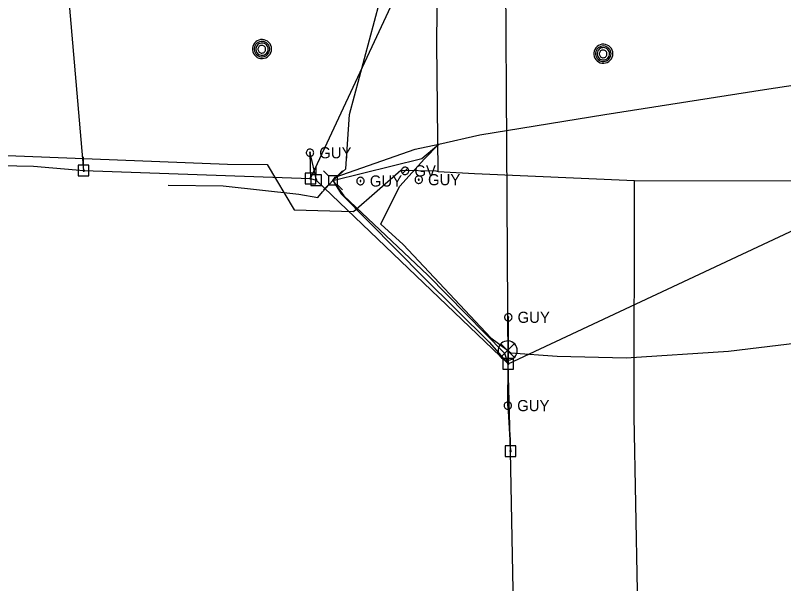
# Model space of a CAD drawing. Extents: x 600849 to 606371, y 330010 to 403088.
# Drawn here: x 601695.9 to 601961.5, y 392728.6 to 392925.1 of the extents above; entities that cross this region are included whole.
import ezdxf

# ---------------------------------------------------------------- set-up
doc = ezdxf.new("R2010")
doc.units = 0
for name, color, linetype in [('E_SIG', 7, 'Continuous'), ('E_UTL_AG_Bold', 7, 'Continuous'), ('E_UTL_EGuyWire', 7, 'Continuous'), ('E_UTL_EPowerPole', 7, 'Continuous'), ('E_UTL_FO_UG', 7, 'Continuous'), ('E_UTL_G', 7, 'Continuous'), ('E_UTL_G_UG', 7, 'Continuous'), ('E_UTL_MH', 7, 'Continuous'), ('E_UTL_Overhead', 7, 'Continuous')]:
    doc.layers.add(name, color=color, linetype=linetype)

msp = doc.modelspace()

# ---------------------------------------------------------------- linework, layer by layer
at = {"layer": 'E_SIG'}
for points in [[(601869.4, 392809.18), (601869.34, 392809.81), (601869.17, 392810.41), (601868.88, 392810.97), (601868.49, 392811.46), (601868.02, 392811.87), (601867.47, 392812.19), (601866.88, 392812.39), (601866.26, 392812.48), (601865.63, 392812.45), (601865.02, 392812.3), (601864.45, 392812.04), (601863.94, 392811.68), (601863.51, 392811.22), (601863.17, 392810.7), (601862.94, 392810.11), (601862.82, 392809.5), (601862.82, 392808.87), (601862.94, 392808.25), (601863.17, 392807.67), (601863.51, 392807.14), (601863.94, 392806.69), (601864.45, 392806.33), (601865.02, 392806.07), (601865.63, 392805.92), (601866.26, 392805.89), (601866.88, 392805.98), (601867.47, 392806.18), (601868.02, 392806.5), (601868.49, 392806.91), (601868.88, 392807.4), (601869.17, 392807.96), (601869.34, 392808.56), (601869.4, 392809.18)], [(601868.36, 392811.52), (601863.75, 392806.86)], [(601863.75, 392811.47), (601868.41, 392806.82)]]:
    msp.add_lwpolyline(points, dxfattribs=at)
at = {"layer": 'E_UTL_AG_Bold'}
for points in [[(601804.12, 392869.56), (601802.36, 392871.31)], [(601807.21, 392869.56), (601804.12, 392869.56)], [(601804.12, 392869.56), (601804.12, 392866.46)], [(601807.21, 392869.56), (601808.96, 392871.31)], [(601807.21, 392866.46), (601807.21, 392869.56)], [(601804.12, 392866.46), (601802.36, 392864.71)], [(601804.12, 392866.46), (601807.21, 392866.46)], [(601807.21, 392866.46), (601808.96, 392864.71)]]:
    msp.add_lwpolyline(points, dxfattribs=at)
at = {"layer": 'E_UTL_EGuyWire'}
for p, q in [((601797.72, 392877.57), (601797.92, 392868.72)), ((601797.72, 392877.57), (601799.91, 392868.11)), ((601866.28, 392820.66), (601866.29, 392804.61)), ((601866.14, 392790.12), (601866.29, 392804.61)), ((601866.14, 392790.12), (601867.05, 392774.38))]:
    msp.add_line(p, q, dxfattribs=at)
for points in [[(601799, 392877.57), (601798.98, 392877.82), (601798.91, 392878.05), (601798.8, 392878.27), (601798.65, 392878.46), (601798.46, 392878.62), (601798.25, 392878.74), (601798.02, 392878.82), (601797.78, 392878.86), (601797.54, 392878.84), (601797.3, 392878.79), (601797.08, 392878.68), (601796.88, 392878.54), (601796.71, 392878.37), (601796.58, 392878.16), (601796.49, 392877.93), (601796.44, 392877.7), (601796.44, 392877.45), (601796.49, 392877.21), (601796.58, 392876.99), (601796.71, 392876.78), (601796.88, 392876.6), (601797.08, 392876.46), (601797.3, 392876.36), (601797.54, 392876.3), (601797.78, 392876.29), (601798.02, 392876.33), (601798.25, 392876.41), (601798.46, 392876.53), (601798.65, 392876.69), (601798.8, 392876.88), (601798.91, 392877.1), (601798.98, 392877.33), (601799, 392877.57)], [(601797.88, 392877.57), (601797.88, 392877.6), (601797.87, 392877.63), (601797.85, 392877.66), (601797.84, 392877.68), (601797.81, 392877.7), (601797.79, 392877.72), (601797.76, 392877.73), (601797.73, 392877.73), (601797.7, 392877.73), (601797.67, 392877.72), (601797.64, 392877.71), (601797.61, 392877.69), (601797.59, 392877.67), (601797.58, 392877.65), (601797.57, 392877.62), (601797.56, 392877.59), (601797.56, 392877.56), (601797.57, 392877.53), (601797.58, 392877.5), (601797.59, 392877.47), (601797.61, 392877.45), (601797.64, 392877.43), (601797.67, 392877.42), (601797.7, 392877.41), (601797.73, 392877.41), (601797.76, 392877.42), (601797.79, 392877.43), (601797.81, 392877.44), (601797.84, 392877.46), (601797.85, 392877.49), (601797.87, 392877.51), (601797.88, 392877.54), (601797.88, 392877.57)], [(601836.61, 392868.26), (601836.59, 392868.5), (601836.52, 392868.74), (601836.4, 392868.96), (601836.25, 392869.15), (601836.07, 392869.31), (601835.86, 392869.43), (601835.63, 392869.51), (601835.39, 392869.54), (601835.14, 392869.53), (601834.91, 392869.47), (601834.68, 392869.37), (601834.48, 392869.23), (601834.32, 392869.05), (601834.18, 392868.85), (601834.09, 392868.62), (601834.05, 392868.38), (601834.05, 392868.14), (601834.09, 392867.9), (601834.18, 392867.67), (601834.32, 392867.47), (601834.48, 392867.29), (601834.68, 392867.15), (601834.91, 392867.05), (601835.14, 392866.99), (601835.39, 392866.98), (601835.63, 392867.01), (601835.86, 392867.09), (601836.07, 392867.22), (601836.25, 392867.38), (601836.4, 392867.57), (601836.52, 392867.78), (601836.59, 392868.02), (601836.61, 392868.26)], [(601816.47, 392867.8), (601816.45, 392868.04), (601816.38, 392868.27), (601816.27, 392868.49), (601816.12, 392868.68), (601815.93, 392868.84), (601815.72, 392868.96), (601815.49, 392869.04), (601815.25, 392869.08), (601815.01, 392869.07), (601814.77, 392869.01), (601814.55, 392868.91), (601814.35, 392868.77), (601814.18, 392868.59), (601814.05, 392868.38), (601813.96, 392868.16), (601813.91, 392867.92), (601813.91, 392867.67), (601813.96, 392867.43), (601814.05, 392867.21), (601814.18, 392867), (601814.35, 392866.83), (601814.55, 392866.68), (601814.77, 392866.58), (601815.01, 392866.53), (601815.25, 392866.51), (601815.49, 392866.55), (601815.72, 392866.63), (601815.93, 392866.75), (601816.12, 392866.91), (601816.27, 392867.1), (601816.38, 392867.32), (601816.45, 392867.55), (601816.47, 392867.8)], [(601815.35, 392867.8), (601815.35, 392867.83), (601815.34, 392867.86), (601815.32, 392867.88), (601815.3, 392867.91), (601815.28, 392867.93), (601815.26, 392867.94), (601815.23, 392867.95), (601815.2, 392867.96), (601815.17, 392867.96), (601815.14, 392867.95), (601815.11, 392867.94), (601815.08, 392867.92), (601815.06, 392867.9), (601815.05, 392867.87), (601815.03, 392867.84), (601815.03, 392867.81), (601815.03, 392867.78), (601815.03, 392867.75), (601815.05, 392867.72), (601815.06, 392867.7), (601815.08, 392867.68), (601815.11, 392867.66), (601815.14, 392867.64), (601815.17, 392867.64), (601815.2, 392867.64), (601815.23, 392867.64), (601815.26, 392867.65), (601815.28, 392867.67), (601815.3, 392867.69), (601815.32, 392867.71), (601815.34, 392867.74), (601815.35, 392867.77), (601815.35, 392867.8)], [(601835.49, 392868.26), (601835.48, 392868.29), (601835.47, 392868.32), (601835.46, 392868.35), (601835.44, 392868.37), (601835.42, 392868.39), (601835.39, 392868.41), (601835.36, 392868.42), (601835.33, 392868.42), (601835.3, 392868.42), (601835.27, 392868.41), (601835.25, 392868.4), (601835.22, 392868.38), (601835.2, 392868.36), (601835.18, 392868.33), (601835.17, 392868.31), (601835.17, 392868.28), (601835.17, 392868.25), (601835.17, 392868.22), (601835.18, 392868.19), (601835.2, 392868.16), (601835.22, 392868.14), (601835.25, 392868.12), (601835.27, 392868.11), (601835.3, 392868.1), (601835.33, 392868.1), (601835.36, 392868.11), (601835.39, 392868.12), (601835.42, 392868.13), (601835.44, 392868.15), (601835.46, 392868.17), (601835.47, 392868.2), (601835.48, 392868.23), (601835.49, 392868.26)], [(601867.57, 392820.66), (601867.54, 392820.91), (601867.48, 392821.14), (601867.36, 392821.36), (601867.21, 392821.55), (601867.03, 392821.71), (601866.82, 392821.83), (601866.59, 392821.91), (601866.35, 392821.94), (601866.1, 392821.93), (601865.86, 392821.88), (601865.64, 392821.77), (601865.44, 392821.63), (601865.28, 392821.46), (601865.14, 392821.25), (601865.05, 392821.02), (601865.01, 392820.78), (601865.01, 392820.54), (601865.05, 392820.3), (601865.14, 392820.07), (601865.28, 392819.87), (601865.44, 392819.69), (601865.64, 392819.55), (601865.86, 392819.45), (601866.1, 392819.39), (601866.35, 392819.38), (601866.59, 392819.42), (601866.82, 392819.49), (601867.03, 392819.62), (601867.21, 392819.78), (601867.36, 392819.97), (601867.48, 392820.19), (601867.54, 392820.42), (601867.57, 392820.66)], [(601866.44, 392820.66), (601866.44, 392820.69), (601866.43, 392820.72), (601866.42, 392820.75), (601866.4, 392820.77), (601866.38, 392820.79), (601866.35, 392820.81), (601866.32, 392820.82), (601866.29, 392820.82), (601866.26, 392820.82), (601866.23, 392820.81), (601866.2, 392820.8), (601866.18, 392820.78), (601866.16, 392820.76), (601866.14, 392820.74), (601866.13, 392820.71), (601866.12, 392820.68), (601866.12, 392820.65), (601866.13, 392820.62), (601866.14, 392820.59), (601866.16, 392820.56), (601866.18, 392820.54), (601866.2, 392820.52), (601866.23, 392820.51), (601866.26, 392820.5), (601866.29, 392820.5), (601866.32, 392820.51), (601866.35, 392820.52), (601866.38, 392820.53), (601866.4, 392820.55), (601866.42, 392820.58), (601866.43, 392820.6), (601866.44, 392820.63), (601866.44, 392820.66)], [(601867.42, 392790.12), (601867.4, 392790.37), (601867.33, 392790.6), (601867.22, 392790.82), (601867.07, 392791.01), (601866.88, 392791.17), (601866.67, 392791.29), (601866.44, 392791.37), (601866.2, 392791.4), (601865.96, 392791.39), (601865.72, 392791.34), (601865.5, 392791.23), (601865.3, 392791.09), (601865.13, 392790.92), (601865, 392790.71), (601864.91, 392790.48), (601864.86, 392790.24), (601864.86, 392790), (601864.91, 392789.76), (601865, 392789.53), (601865.13, 392789.33), (601865.3, 392789.15), (601865.5, 392789.01), (601865.72, 392788.91), (601865.96, 392788.85), (601866.2, 392788.84), (601866.44, 392788.88), (601866.67, 392788.96), (601866.88, 392789.08), (601867.07, 392789.24), (601867.22, 392789.43), (601867.33, 392789.65), (601867.4, 392789.88), (601867.42, 392790.12)], [(601866.3, 392790.12), (601866.3, 392790.15), (601866.29, 392790.18), (601866.28, 392790.21), (601866.26, 392790.23), (601866.23, 392790.25), (601866.21, 392790.27), (601866.18, 392790.28), (601866.15, 392790.28), (601866.12, 392790.28), (601866.09, 392790.27), (601866.06, 392790.26), (601866.04, 392790.24), (601866.01, 392790.22), (601866, 392790.2), (601865.99, 392790.17), (601865.98, 392790.14), (601865.98, 392790.11), (601865.99, 392790.08), (601866, 392790.05), (601866.01, 392790.02), (601866.04, 392790), (601866.06, 392789.98), (601866.09, 392789.97), (601866.12, 392789.96), (601866.15, 392789.96), (601866.18, 392789.97), (601866.21, 392789.98), (601866.23, 392789.99), (601866.26, 392790.01), (601866.28, 392790.04), (601866.29, 392790.06), (601866.3, 392790.09), (601866.3, 392790.12)]]:
    msp.add_lwpolyline(points, dxfattribs=at)
at = {"layer": 'E_UTL_EPowerPole'}
for points in [[(601719.47, 392873.24), (601719.47, 392876.15)], [(601721.31, 392873.24), (601717.62, 392873.24)], [(601717.62, 392873.24), (601717.62, 392869.55)], [(601721.31, 392869.55), (601721.31, 392873.24)], [(601797.89, 392870.56), (601797.89, 392873.47)], [(601799.87, 392869.95), (601799.87, 392872.86)], [(601717.62, 392869.55), (601721.31, 392869.55)], [(601719.74, 392871.4), (601719.73, 392871.45), (601719.72, 392871.49), (601719.7, 392871.53), (601719.67, 392871.57), (601719.64, 392871.6), (601719.6, 392871.62), (601719.56, 392871.63), (601719.51, 392871.64), (601719.47, 392871.64), (601719.42, 392871.63), (601719.38, 392871.61), (601719.34, 392871.58), (601719.31, 392871.55), (601719.29, 392871.51), (601719.27, 392871.47), (601719.26, 392871.42), (601719.26, 392871.38), (601719.27, 392871.33), (601719.29, 392871.29), (601719.31, 392871.25), (601719.34, 392871.22), (601719.38, 392871.2), (601719.42, 392871.18), (601719.47, 392871.17), (601719.51, 392871.16), (601719.56, 392871.17), (601719.6, 392871.19), (601719.64, 392871.21), (601719.67, 392871.24), (601719.7, 392871.27), (601719.72, 392871.31), (601719.73, 392871.36), (601719.74, 392871.4)], [(601799.73, 392870.56), (601796.05, 392870.56)], [(601796.05, 392870.56), (601796.05, 392866.87)], [(601801.72, 392869.95), (601798.03, 392869.95)], [(601798.03, 392869.95), (601798.03, 392866.26)], [(601799.73, 392866.87), (601799.73, 392870.56)], [(601801.72, 392866.26), (601801.72, 392869.95)], [(601796.05, 392866.87), (601799.73, 392866.87)], [(601798.16, 392868.72), (601798.16, 392868.77), (601798.14, 392868.81), (601798.12, 392868.85), (601798.09, 392868.89), (601798.06, 392868.91), (601798.02, 392868.94), (601797.98, 392868.95), (601797.93, 392868.96), (601797.89, 392868.96), (601797.84, 392868.95), (601797.8, 392868.93), (601797.76, 392868.9), (601797.73, 392868.87), (601797.71, 392868.83), (601797.69, 392868.79), (601797.68, 392868.74), (601797.68, 392868.7), (601797.69, 392868.65), (601797.71, 392868.61), (601797.73, 392868.57), (601797.76, 392868.54), (601797.8, 392868.51), (601797.84, 392868.5), (601797.89, 392868.48), (601797.93, 392868.48), (601797.98, 392868.49), (601798.02, 392868.5), (601798.06, 392868.53), (601798.09, 392868.56), (601798.12, 392868.59), (601798.14, 392868.63), (601798.16, 392868.68), (601798.16, 392868.72)], [(601800.14, 392868.11), (601800.14, 392868.16), (601800.13, 392868.2), (601800.11, 392868.24), (601800.08, 392868.27), (601800.04, 392868.3), (601800.01, 392868.33), (601799.96, 392868.34), (601799.92, 392868.35), (601799.87, 392868.35), (601799.83, 392868.34), (601799.79, 392868.32), (601799.75, 392868.29), (601799.72, 392868.26), (601799.69, 392868.22), (601799.68, 392868.18), (601799.67, 392868.13), (601799.67, 392868.09), (601799.68, 392868.04), (601799.69, 392868), (601799.72, 392867.96), (601799.75, 392867.93), (601799.79, 392867.9), (601799.83, 392867.88), (601799.87, 392867.87), (601799.92, 392867.87), (601799.96, 392867.88), (601800.01, 392867.89), (601800.04, 392867.92), (601800.08, 392867.95), (601800.11, 392867.98), (601800.13, 392868.02), (601800.14, 392868.06), (601800.14, 392868.11)], [(601798.03, 392866.26), (601801.72, 392866.26)], [(601866.26, 392806.45), (601866.26, 392809.36)], [(601868.1, 392806.45), (601864.41, 392806.45)], [(601864.41, 392806.45), (601864.41, 392802.76)], [(601868.1, 392802.76), (601868.1, 392806.45)], [(601866.53, 392804.61), (601866.52, 392804.66), (601866.51, 392804.7), (601866.49, 392804.74), (601866.46, 392804.78), (601866.43, 392804.81), (601866.39, 392804.83), (601866.35, 392804.84), (601866.3, 392804.85), (601866.26, 392804.85), (601866.21, 392804.84), (601866.17, 392804.82), (601866.13, 392804.79), (601866.1, 392804.76), (601866.08, 392804.72), (601866.06, 392804.68), (601866.05, 392804.63), (601866.05, 392804.59), (601866.06, 392804.55), (601866.08, 392804.5), (601866.1, 392804.46), (601866.13, 392804.43), (601866.17, 392804.41), (601866.21, 392804.39), (601866.26, 392804.38), (601866.3, 392804.37), (601866.35, 392804.38), (601866.39, 392804.4), (601866.43, 392804.42), (601866.46, 392804.45), (601866.49, 392804.48), (601866.51, 392804.52), (601866.52, 392804.57), (601866.53, 392804.61)], [(601864.41, 392802.76), (601868.1, 392802.76)], [(601867.02, 392776.23), (601867.02, 392779.14)], [(601868.86, 392776.23), (601865.17, 392776.23)], [(601865.17, 392776.23), (601865.17, 392772.54)], [(601867.29, 392774.38), (601867.28, 392774.43), (601867.27, 392774.47), (601867.25, 392774.51), (601867.22, 392774.55), (601867.19, 392774.58), (601867.15, 392774.6), (601867.11, 392774.62), (601867.06, 392774.62), (601867.02, 392774.62), (601866.97, 392774.61), (601866.93, 392774.59), (601866.89, 392774.56), (601866.86, 392774.53), (601866.84, 392774.49), (601866.82, 392774.45), (601866.81, 392774.41), (601866.81, 392774.36), (601866.82, 392774.32), (601866.84, 392774.28), (601866.86, 392774.24), (601866.89, 392774.2), (601866.93, 392774.18), (601866.97, 392774.16), (601867.02, 392774.15), (601867.06, 392774.15), (601867.11, 392774.15), (601867.15, 392774.17), (601867.19, 392774.19), (601867.22, 392774.22), (601867.25, 392774.26), (601867.27, 392774.3), (601867.28, 392774.34), (601867.29, 392774.38)], [(601868.86, 392772.54), (601868.86, 392776.23)], [(601865.17, 392772.54), (601868.86, 392772.54)]]:
    msp.add_lwpolyline(points, dxfattribs=at)
at = {"layer": 'E_UTL_FO_UG'}
for points in [[(601805.66, 392868.01), (601810.14, 392872.01), (601811.41, 392890.82), (601825.25, 392942.6), (601825.37, 392943.17), (601833.73, 392967), (601833.73, 392967.01), (601838.92, 392979.71), (601858.11, 393002), (601864.97, 393012.41)], [(601822.24, 392852.82), (601823.09, 392854.84), (601828.75, 392865.97), (601837.33, 392875.42), (601842.25, 392880.58), (601856.39, 392883.78), (601899.64, 392890.76), (601954.91, 392899.49), (601987.62, 392904.43)], [(601805.66, 392868.01), (601836.38, 392875.58), (601842.25, 392880.58)], [(601805.66, 392868.01), (601806.41, 392869.1), (601834.1, 392878.87), (601842.25, 392880.58)], [(601748.74, 392866.4), (601767.7, 392866.15), (601793.81, 392863.2), (601800.38, 392862.08), (601802.08, 392864.05), (601805.66, 392868.01), (601808.45, 392863.37), (601837.1, 392834.46), (601859.69, 392812.03), (601866.29, 392804.61)], [(601805.66, 392868.01), (601809.37, 392862.71), (601838.48, 392835.27), (601864.92, 392808.27), (601866.29, 392804.61)], [(601866.1, 392809.18), (601867.17, 392808.41), (601883.2, 392807.26), (601907.07, 392806.6), (601942.4, 392808.93), (601970.04, 392812.26), (601973.04, 392818.7), (601982.08, 392842.64), (601989.14, 392857.2), (601998.92, 392860.12)], [(601822.24, 392852.82), (601829.91, 392845.84), (601860.23, 392813.6), (601866.03, 392809.3)]]:
    msp.add_lwpolyline(points, dxfattribs=at)
at = {"layer": 'E_UTL_G'}
for points in [[(601831.89, 392871.31), (601831.87, 392871.56), (601831.8, 392871.79), (601831.69, 392872.01), (601831.54, 392872.2), (601831.35, 392872.36), (601831.14, 392872.48), (601830.91, 392872.56), (601830.67, 392872.6), (601830.42, 392872.58), (601830.19, 392872.53), (601829.96, 392872.43), (601829.77, 392872.28), (601829.6, 392872.11), (601829.47, 392871.9), (601829.37, 392871.68), (601829.33, 392871.44), (601829.33, 392871.19), (601829.37, 392870.95), (601829.47, 392870.73), (601829.6, 392870.52), (601829.77, 392870.34), (601829.96, 392870.2), (601830.19, 392870.1), (601830.42, 392870.04), (601830.67, 392870.03), (601830.91, 392870.07), (601831.14, 392870.15), (601831.35, 392870.27), (601831.54, 392870.43), (601831.69, 392870.62), (601831.8, 392870.84), (601831.87, 392871.07), (601831.89, 392871.31)], [(601829.7, 392870.41), (601831.51, 392872.22)]]:
    msp.add_lwpolyline(points, dxfattribs=at)
at = {"layer": 'E_UTL_G_UG'}
for points in [[(601842.07, 392871.07), (601841.53, 392915.49), (601842.15, 392970.99), (601842.04, 392972.33), (601842.23, 392973.34), (601842.2, 392973.54), (601849.78, 392982.04), (601868.16, 393003.79), (601869.36, 393007.62), (601880.12, 393017.19), (601905.88, 393042.43), (601905.57, 393074.15), (601904.06, 393209.01), (601903.52, 393249.85), (601903.68, 393312.89), (601901.82, 393422.48), (601900.94, 393536.13), (601901.48, 393594.46), (601899.6, 393667.1), (601899.38, 393724.17), (601899.29, 393787.58), (601898.55, 393911.47), (601893.22, 394076.03), (601894.29, 394173.29)], [(601277.92, 392880.7), (601278.32, 392891.46), (601312.68, 392891.63), (601769.25, 392873.66), (601782.94, 392873.49), (601792.29, 392857.8), (601812.79, 392857.31), (601829.14, 392871.51), (601841.25, 392871.27), (601842.07, 392871.07)], [(601842.07, 392871.07), (601854.64, 392870.35), (601909.89, 392868.02), (601975.57, 392867.84), (602012.66, 392868.88), (602177.09, 392882.82)], [(601916.13, 392218.9), (601915.69, 392296.65), (601914.21, 392444.23), (601913.96, 392516.62), (601913.82, 392539.34), (601912.91, 392613.4), (601912.21, 392646.56), (601912.21, 392647.26), (601910.96, 392725.9), (601909.76, 392786.36), (601909.89, 392868.02)]]:
    msp.add_lwpolyline(points, dxfattribs=at)
at = {"layer": 'E_UTL_MH'}
for points in [[(601784.42, 392913.43), (601784.36, 392914.06), (601784.19, 392914.66), (601783.9, 392915.22), (601783.51, 392915.71), (601783.04, 392916.12), (601782.5, 392916.43), (601781.9, 392916.64), (601781.28, 392916.73), (601780.65, 392916.7), (601780.04, 392916.55), (601779.47, 392916.29), (601778.96, 392915.93), (601778.53, 392915.47), (601778.19, 392914.94), (601777.96, 392914.36), (601777.84, 392913.75), (601777.84, 392913.12), (601777.96, 392912.5), (601778.19, 392911.92), (601778.53, 392911.39), (601778.96, 392910.94), (601779.47, 392910.57), (601780.04, 392910.31), (601780.65, 392910.17), (601781.28, 392910.14), (601781.9, 392910.23), (601782.5, 392910.43), (601783.04, 392910.74), (601783.51, 392911.16), (601783.9, 392911.65), (601784.19, 392912.21), (601784.36, 392912.81), (601784.42, 392913.43)], [(601783.81, 392913.43), (601783.76, 392913.93), (601783.62, 392914.42), (601783.38, 392914.88), (601783.07, 392915.28), (601782.68, 392915.61), (601782.24, 392915.86), (601781.76, 392916.03), (601781.26, 392916.1), (601780.75, 392916.08), (601780.26, 392915.96), (601779.79, 392915.75), (601779.38, 392915.45), (601779.03, 392915.08), (601778.75, 392914.65), (601778.56, 392914.18), (601778.47, 392913.68), (601778.47, 392913.17), (601778.56, 392912.67), (601778.75, 392912.2), (601779.03, 392911.77), (601779.38, 392911.4), (601779.79, 392911.11), (601780.26, 392910.9), (601780.75, 392910.78), (601781.26, 392910.75), (601781.76, 392910.83), (601782.24, 392910.99), (601782.68, 392911.25), (601783.07, 392911.58), (601783.38, 392911.98), (601783.62, 392912.43), (601783.76, 392912.92), (601783.81, 392913.43)], [(601783.25, 392913.4), (601783.21, 392913.8), (601783.09, 392914.19), (601782.91, 392914.55), (601782.66, 392914.87), (601782.35, 392915.13), (601782, 392915.34), (601781.62, 392915.47), (601781.22, 392915.53), (601780.81, 392915.51), (601780.42, 392915.41), (601780.05, 392915.24), (601779.72, 392915.01), (601779.44, 392914.72), (601779.22, 392914.37), (601779.07, 392914), (601779, 392913.6), (601779, 392913.2), (601779.07, 392912.8), (601779.22, 392912.42), (601779.44, 392912.08), (601779.72, 392911.79), (601780.05, 392911.56), (601780.42, 392911.39), (601780.81, 392911.29), (601781.22, 392911.27), (601781.62, 392911.33), (601782, 392911.46), (601782.35, 392911.67), (601782.66, 392911.93), (601782.91, 392912.25), (601783.09, 392912.61), (601783.21, 392913), (601783.25, 392913.4)], [(601782.39, 392913.38), (601782.37, 392913.64), (601782.29, 392913.88), (601782.18, 392914.1), (601782.02, 392914.3), (601781.83, 392914.47), (601781.61, 392914.6), (601781.37, 392914.68), (601781.12, 392914.71), (601780.87, 392914.7), (601780.62, 392914.64), (601780.39, 392914.54), (601780.19, 392914.39), (601780.01, 392914.21), (601779.87, 392913.99), (601779.78, 392913.76), (601779.73, 392913.51), (601779.73, 392913.26), (601779.78, 392913.01), (601779.87, 392912.77), (601780.01, 392912.56), (601780.19, 392912.38), (601780.39, 392912.23), (601780.62, 392912.13), (601780.87, 392912.07), (601781.12, 392912.05), (601781.37, 392912.09), (601781.61, 392912.17), (601781.83, 392912.3), (601782.02, 392912.46), (601782.18, 392912.66), (601782.29, 392912.89), (601782.37, 392913.13), (601782.39, 392913.38)], [(601902.44, 392911.83), (601902.38, 392912.45), (601902.2, 392913.05), (601901.91, 392913.61), (601901.53, 392914.11), (601901.05, 392914.52), (601900.51, 392914.83), (601899.92, 392915.04), (601899.29, 392915.12), (601898.67, 392915.09), (601898.06, 392914.95), (601897.49, 392914.69), (601896.98, 392914.32), (601896.54, 392913.87), (601896.2, 392913.34), (601895.97, 392912.76), (601895.85, 392912.14), (601895.85, 392911.51), (601895.97, 392910.9), (601896.2, 392910.32), (601896.54, 392909.79), (601896.98, 392909.33), (601897.49, 392908.97), (601898.06, 392908.71), (601898.67, 392908.56), (601899.29, 392908.53), (601899.92, 392908.62), (601900.51, 392908.83), (601901.05, 392909.14), (601901.53, 392909.55), (601901.91, 392910.04), (601902.2, 392910.6), (601902.38, 392911.2), (601902.44, 392911.83)], [(601901.82, 392911.82), (601901.77, 392912.33), (601901.63, 392912.82), (601901.4, 392913.27), (601901.08, 392913.67), (601900.7, 392914), (601900.26, 392914.26), (601899.78, 392914.43), (601899.27, 392914.5), (601898.76, 392914.47), (601898.27, 392914.35), (601897.81, 392914.14), (601897.39, 392913.85), (601897.04, 392913.48), (601896.77, 392913.05), (601896.58, 392912.58), (601896.48, 392912.08), (601896.48, 392911.57), (601896.58, 392911.07), (601896.77, 392910.6), (601897.04, 392910.17), (601897.39, 392909.8), (601897.81, 392909.51), (601898.27, 392909.29), (601898.76, 392909.17), (601899.27, 392909.15), (601899.78, 392909.22), (601900.26, 392909.39), (601900.7, 392909.64), (601901.08, 392909.98), (601901.4, 392910.38), (601901.63, 392910.83), (601901.77, 392911.32), (601901.82, 392911.82)], [(601901.26, 392911.8), (601901.22, 392912.2), (601901.11, 392912.59), (601900.92, 392912.95), (601900.67, 392913.26), (601900.36, 392913.53), (601900.01, 392913.73), (601899.63, 392913.86), (601899.23, 392913.92), (601898.83, 392913.9), (601898.43, 392913.81), (601898.06, 392913.64), (601897.74, 392913.4), (601897.46, 392913.11), (601897.24, 392912.77), (601897.09, 392912.4), (601897.01, 392912), (601897.01, 392911.59), (601897.09, 392911.2), (601897.24, 392910.82), (601897.46, 392910.48), (601897.74, 392910.19), (601898.06, 392909.95), (601898.43, 392909.78), (601898.83, 392909.69), (601899.23, 392909.67), (601899.63, 392909.73), (601900.01, 392909.86), (601900.36, 392910.06), (601900.67, 392910.33), (601900.92, 392910.64), (601901.11, 392911), (601901.22, 392911.39), (601901.26, 392911.8)], [(601900.4, 392911.78), (601900.38, 392912.03), (601900.31, 392912.27), (601900.19, 392912.5), (601900.03, 392912.7), (601899.84, 392912.86), (601899.62, 392912.99), (601899.39, 392913.07), (601899.13, 392913.11), (601898.88, 392913.1), (601898.64, 392913.04), (601898.41, 392912.93), (601898.2, 392912.79), (601898.02, 392912.6), (601897.89, 392912.39), (601897.79, 392912.16), (601897.75, 392911.91), (601897.75, 392911.65), (601897.79, 392911.4), (601897.89, 392911.17), (601898.02, 392910.96), (601898.2, 392910.77), (601898.41, 392910.63), (601898.64, 392910.52), (601898.88, 392910.46), (601899.13, 392910.45), (601899.39, 392910.49), (601899.62, 392910.57), (601899.84, 392910.69), (601900.03, 392910.86), (601900.19, 392911.06), (601900.31, 392911.28), (601900.38, 392911.53), (601900.4, 392911.78)]]:
    msp.add_lwpolyline(points, dxfattribs=at)
at = {"layer": 'E_UTL_Overhead'}
for points in [[(601866.29, 392804.61), (601864.97, 393012.41), (601869.18, 393048.57), (601862.88, 393217.4), (601861.16, 393406.47), (601876.52, 393574.48), (601889.19, 393727.43), (601956.93, 393730.04)], [(601797.92, 392868.72), (601864.97, 393012.41)], [(601719.5, 392871.4), (601711.07, 392969.16), (601748.05, 392976.05)], [(601295.05, 392893.96), (601477.86, 392877.45), (601702.11, 392872.9), (601719.5, 392871.4), (601797.92, 392868.72), (601799.91, 392868.11), (601866.29, 392804.61), (601998.56, 392866.58), (602187.53, 392880.1), (602351.49, 392890.02), (602553.94, 392916.46), (602728.3, 392922.04)], [(601907.1, 391854.69), (601905.56, 392020.78), (601905.94, 392023.14), (601875.85, 392185.04), (601873.74, 392329.43), (601872.33, 392429.59), (601870.13, 392585.69), (601869.22, 392608.73), (601868.2, 392714.31), (601867.05, 392774.38), (601866.29, 392804.61)]]:
    msp.add_lwpolyline(points, dxfattribs=at)

# ---------------------------------------------------------------- texts
at = {"layer": 'E_UTL_EGuyWire'}
for p in [(601800.93, 392875.65), (601818.4, 392865.87), (601838.53, 392866.34), (601869.49, 392818.74), (601869.35, 392788.2)]:
    msp.add_text('GUY', height=3.85, dxfattribs=at).set_placement(p)
at = {"layer": 'E_UTL_G'}
msp.add_text('GV', height=3.85, dxfattribs=at).set_placement((601833.81, 392869.39))

doc.saveas('drawing.dxf')
